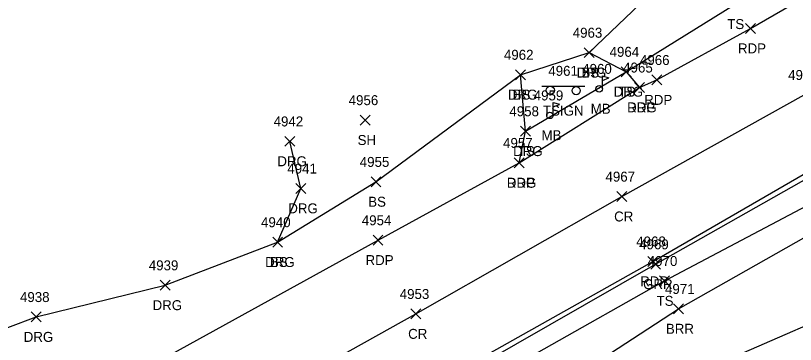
# Model space of a CAD drawing. Extents: x 1505656 to 1508446, y 700805 to 703031.
# Drawn here: x 1506069.4 to 1506226.3, y 701620.5 to 701686.5 of the extents above; entities that cross this region are included whole.
import ezdxf

# ---------------------------------------------------------------- set-up
doc = ezdxf.new("R2010")
doc.units = 0
for name, color, linetype in [('L_A', 7, 'Continuous'), ('L_I', 7, 'Continuous'), ('L_TIC', 7, 'Continuous'), ('LABL', 7, 'Continuous'), ('LELB', 7, 'Continuous'), ('LMB', 7, 'Continuous'), ('P_A', 7, 'Continuous'), ('P_I', 7, 'Continuous'), ('P_TIC', 7, 'Continuous'), ('PET', 7, 'Continuous'), ('PRC', 7, 'Continuous'), ('R_A', 7, 'Continuous'), ('R_I', 7, 'Continuous'), ('R_TIC', 7, 'Continuous'), ('RDG', 7, 'Continuous'), ('RGR', 7, 'Continuous'), ('S_A', 7, 'Continuous'), ('S_I', 7, 'Continuous'), ('SSGN', 7, 'Continuous')]:
    doc.layers.add(name, color=color, linetype=linetype)

msp = doc.modelspace()

# ---------------------------------------------------------------- linework, layer by layer
at = {"layer": 'L_TIC'}
for points in [[(1506183.83, 701678.05), (1506185.83, 701680.05)], [(1506185.83, 701678.05), (1506183.83, 701680.05)], [(1506169.99, 701673.62), (1506171.99, 701675.62)], [(1506171.99, 701673.62), (1506169.99, 701675.62)], [(1506191.25, 701674.22), (1506193.25, 701676.22)], [(1506193.25, 701674.22), (1506191.25, 701676.22)], [(1506138.76, 701664.51), (1506140.76, 701666.51)], [(1506140.76, 701664.51), (1506138.76, 701666.51)], [(1506171.04, 701662.28), (1506173.04, 701664.28)], [(1506173.04, 701662.28), (1506171.04, 701664.28)], [(1506140.94, 701652.11), (1506142.94, 701654.11)], [(1506142.94, 701652.11), (1506140.94, 701654.11)], [(1506121.16, 701640), (1506123.16, 701642)], [(1506123.16, 701640), (1506121.16, 701642)], [(1506198.97, 701632.21), (1506200.97, 701634.21)], [(1506200.97, 701632.21), (1506198.97, 701634.21)], [(1506201.77, 701626.6), (1506203.77, 701628.6)], [(1506203.77, 701626.6), (1506201.77, 701628.6)]]:
    msp.add_lwpolyline(points, dxfattribs=at)
at = {"layer": 'LABL'}
msp.add_lwpolyline([(1506322.23, 701673.42), (1506276.82, 701651.19), (1506245.9, 701631.84), (1506207.07, 701614.96), (1506171.89, 701595.41), (1506163.08, 701601.74), (1506202.77, 701627.6), (1506240.11, 701648.68), (1506276.95, 701671.07), (1506294.03, 701680.48)], dxfattribs=at)
at = {"layer": 'LELB'}
for points in [[(1506184.83, 701679.05), (1506205.21, 701698.56), (1506210.57, 701707.7), (1506229.76, 701721.94), (1506248.02, 701732.41), (1506268.71, 701731.64), (1506300.85, 701750.68), (1506320.52, 701769.45)], [(1506172.04, 701663.28), (1506192.25, 701675.22), (1506214.19, 701688.79), (1506251.34, 701707.65), (1506265.49, 701717.53), (1506302.72, 701742.23), (1506333.65, 701761.37)], [(1506089.21, 701557.37), (1506092.4, 701562.43), (1506097.08, 701570.96), (1506111.4, 701580.62), (1506151.56, 701605.89), (1506199.97, 701633.21), (1506238.19, 701653.36), (1506273.54, 701674.77), (1506288.73, 701684.49)], [(1506122.16, 701641), (1506141.94, 701653.11), (1506170.99, 701674.62)]]:
    msp.add_lwpolyline(points, dxfattribs=at)
at = {"layer": 'LMB'}
for p, q in [((1506187.48, 701674.39), (1506188.77, 701674.01)), ((1506187.48, 701671.8), (1506187.48, 701674.39)), ((1506187.48, 701673.49), (1506188.76, 701674)), ((1506186.83, 701671.79), (1506186.83, 701671.79)), ((1506177.59, 701669.06), (1506178.89, 701668.68)), ((1506177.6, 701666.47), (1506177.6, 701669.06)), ((1506177.6, 701668.16), (1506178.88, 701668.67)), ((1506176.94, 701666.46), (1506176.94, 701666.46))]:
    msp.add_line(p, q, dxfattribs=at)
for centre in [(1506186.83, 701671.79), (1506176.94, 701666.46)]:
    msp.add_circle(centre, 0.656, dxfattribs=at)
at = {"layer": 'P_TIC'}
for points in [[(1506216.27, 701682.91), (1506218.27, 701684.91)], [(1506218.27, 701682.91), (1506216.27, 701684.91)], [(1506197.42, 701672.57), (1506199.42, 701674.57)], [(1506199.42, 701672.57), (1506197.42, 701674.57)], [(1506193.97, 701671.06), (1506195.97, 701673.06)], [(1506195.97, 701671.06), (1506193.97, 701673.06)], [(1506169.77, 701655.92), (1506171.77, 701657.92)], [(1506171.77, 701655.92), (1506169.77, 701657.92)], [(1506190.41, 701649.15), (1506192.41, 701651.15)], [(1506192.41, 701649.15), (1506190.41, 701651.15)], [(1506141.35, 701640.39), (1506143.35, 701642.39)], [(1506143.35, 701640.39), (1506141.35, 701642.39)], [(1506196.61, 701636.13), (1506198.61, 701638.13)], [(1506198.61, 701636.13), (1506196.61, 701638.13)], [(1506148.98, 701625.58), (1506150.98, 701627.58)], [(1506150.98, 701625.58), (1506148.98, 701627.58)]]:
    msp.add_lwpolyline(points, dxfattribs=at)
at = {"layer": 'PET'}
for points in [[(1505981.01, 701553.68), (1506020.04, 701573.54), (1506047.43, 701586.84), (1506064.36, 701596.59), (1506091.54, 701613.44), (1506142.35, 701641.39), (1506170.77, 701656.92), (1506194.97, 701672.06), (1506198.42, 701673.57), (1506217.27, 701683.91), (1506272.21, 701715.61), (1506302.2, 701733.14), (1506348.09, 701756.84), (1506381.24, 701771.36), (1506401.82, 701779.86), (1506418.98, 701787.96), (1506419.65, 701788)], [(1505992.82, 701526.62), (1506019.68, 701536.96), (1506041.12, 701547.38), (1506078.94, 701568.61), (1506107.14, 701585.72), (1506155.42, 701613.4), (1506197.61, 701637.13), (1506235.98, 701659.24), (1506270.79, 701679.06), (1506309.7, 701700.77), (1506363.1, 701730.01), (1506394.98, 701746.14), (1506415.62, 701755.89), (1506435.04, 701763.8), (1506427.31, 701775.57), (1506419.65, 701788)]]:
    msp.add_lwpolyline(points, dxfattribs=at)
at = {"layer": 'PRC'}
msp.add_lwpolyline([(1505987, 701541.07), (1506027.82, 701560.7), (1506054.36, 701574.52), (1506099.99, 701598.76), (1506149.98, 701626.58), (1506191.41, 701650.15), (1506228.11, 701670.57), (1506265.76, 701691.98), (1506306.45, 701715.07), (1506355.45, 701742.05), (1506388.92, 701758.93), (1506408.16, 701767.63), (1506427.31, 701775.57)], dxfattribs=at)
at = {"layer": 'R_TIC'}
for points in [[(1506183.83, 701678.05), (1506185.83, 701680.05)], [(1506185.83, 701678.05), (1506183.83, 701680.05)], [(1506169.99, 701673.62), (1506171.99, 701675.62)], [(1506171.99, 701673.62), (1506169.99, 701675.62)], [(1506191.25, 701674.22), (1506193.25, 701676.22)], [(1506193.25, 701674.22), (1506191.25, 701676.22)], [(1506193.97, 701671.06), (1506195.97, 701673.06)], [(1506195.97, 701671.06), (1506193.97, 701673.06)], [(1506171.04, 701662.28), (1506173.04, 701664.28)], [(1506173.04, 701662.28), (1506171.04, 701664.28)], [(1506123.61, 701660.24), (1506125.61, 701662.24)], [(1506125.61, 701660.24), (1506123.61, 701662.24)], [(1506169.77, 701655.92), (1506171.77, 701657.92)], [(1506171.77, 701655.92), (1506169.77, 701657.92)], [(1506125.81, 701650.78), (1506127.81, 701652.78)], [(1506127.81, 701650.78), (1506125.81, 701652.78)], [(1506121.16, 701640), (1506123.16, 701642)], [(1506123.16, 701640), (1506121.16, 701642)], [(1506197.2, 701635.56), (1506199.2, 701637.56)], [(1506199.2, 701635.56), (1506197.2, 701637.56)], [(1506098.51, 701631.34), (1506100.51, 701633.34)], [(1506100.51, 701631.34), (1506098.51, 701633.34)], [(1506072.59, 701624.97), (1506074.59, 701626.97)], [(1506074.59, 701624.97), (1506072.59, 701626.97)]]:
    msp.add_lwpolyline(points, dxfattribs=at)
at = {"layer": 'RDG'}
for points in [[(1506170.77, 701656.92), (1506172.04, 701663.28), (1506170.99, 701674.62), (1506184.83, 701679.05), (1506192.25, 701675.22), (1506194.97, 701672.06)], [(1505965.98, 701587.55), (1506001.06, 701602.78), (1506033.59, 701610.98), (1506073.59, 701625.97), (1506099.51, 701632.34), (1506122.16, 701641), (1506126.81, 701651.78), (1506124.61, 701661.24)]]:
    msp.add_lwpolyline(points, dxfattribs=at)
at = {"layer": 'RGR'}
msp.add_lwpolyline([(1506085.73, 701568.29), (1506107.54, 701584.72), (1506155.8, 701612.35), (1506198.2, 701636.56), (1506236.66, 701658.36), (1506270.99, 701677.92), (1506310.51, 701699.4), (1506363.66, 701728.98), (1506395.74, 701744.99), (1506415.68, 701754.26), (1506427.01, 701758.86)], dxfattribs=at)
at = {"layer": 'SSGN'}
for p, q in [((1506175.33, 701672.32), (1506183.93, 701672.32)), ((1506179.35, 701671.42), (1506179.35, 701671.42))]:
    msp.add_line(p, q, dxfattribs=at)
for centre in [(1506176.99, 701671.49), (1506182.21, 701671.42)]:
    msp.add_circle(centre, 0.833, dxfattribs=at)

# ---------------------------------------------------------------- texts
at = {"layer": 'L_A'}
for s, p in [('TS', (1506212.6, 701683.79)), ('BS', (1506183.27, 701674.05)), ('TS', (1506190.66, 701670.22)), ('BS', (1506169.43, 701669.62)), ('MB', (1506185.13, 701666.79)), ('MB', (1506175.25, 701661.46)), ('SH', (1506138.25, 701660.51)), ('TS', (1506170.45, 701658.28)), ('BS', (1506140.38, 701648.11)), ('BS', (1506120.61, 701636)), ('TS', (1506198.38, 701628.21)), ('BRR', (1506200.26, 701622.6))]:
    msp.add_text(s, height=2, dxfattribs=at).set_placement(p)
at = {"layer": 'L_I'}
for s, p in [('4963', (1506181.52, 701682.05)), ('4964', (1506188.94, 701678.22)), ('4962', (1506167.68, 701677.62)), ('4960', (1506183.43, 701674.79)), ('4959', (1506173.67, 701669.46)), ('4956', (1506136.45, 701668.51)), ('4958', (1506168.78, 701666.28)), ('4955', (1506138.68, 701656.11)), ('4940', (1506118.82, 701644)), ('4970', (1506196.62, 701636.21)), ('4971', (1506200.08, 701630.6))]:
    msp.add_text(s, height=2, dxfattribs=at).set_placement(p)
at = {"layer": 'P_A'}
for s, p in [('RDP', (1506214.76, 701678.91)), ('RDP', (1506195.9, 701668.57)), ('RDP', (1506192.46, 701667.06)), ('RDP', (1506168.26, 701651.92)), ('CR', (1506189.85, 701645.15)), ('RDP', (1506139.84, 701636.39)), ('RDP', (1506195.1, 701632.13)), ('CR', (1506148.41, 701621.58))]:
    msp.add_text(s, height=2, dxfattribs=at).set_placement(p)
at = {"layer": 'P_I'}
for s, p in [('4966', (1506195.05, 701676.57)), ('4965', (1506191.67, 701675.06)), ('4977', (1506224.85, 701673.57)), ('4957', (1506167.51, 701659.92)), ('4967', (1506188.11, 701653.15)), ('4954', (1506139.09, 701644.39)), ('4968', (1506194.3, 701640.13)), ('4953', (1506146.72, 701629.58))]:
    msp.add_text(s, height=2, dxfattribs=at).set_placement(p)
at = {"layer": 'R_A'}
for s, p in [('DRG', (1506182.32, 701674.05)), ('DRG', (1506189.74, 701670.22)), ('DRG', (1506168.48, 701669.62)), ('DRG', (1506192.46, 701667.06)), ('DRG', (1506169.53, 701658.28)), ('DRG', (1506122.1, 701656.24)), ('DRG', (1506168.26, 701651.92)), ('DRG', (1506124.3, 701646.78)), ('DRG', (1506119.65, 701636)), ('GRR', (1506195.68, 701631.56)), ('DRG', (1506097, 701627.34)), ('DRG', (1506071.08, 701620.97))]:
    msp.add_text(s, height=2, dxfattribs=at).set_placement(p)
at = {"layer": 'R_I'}
for s, p in [('4963', (1506181.52, 701682.05)), ('4964', (1506188.94, 701678.22)), ('4962', (1506167.68, 701677.62)), ('4965', (1506191.67, 701675.06)), ('4958', (1506168.78, 701666.28)), ('4942', (1506121.35, 701664.24)), ('4957', (1506167.51, 701659.92)), ('4941', (1506124.11, 701654.78)), ('4940', (1506118.82, 701644)), ('4969', (1506194.88, 701639.56)), ('4939', (1506096.24, 701635.34)), ('4938', (1506070.33, 701628.97))]:
    msp.add_text(s, height=2, dxfattribs=at).set_placement(p)
at = {"layer": 'S_A'}
msp.add_text('TSIGN', height=2, dxfattribs=at).set_placement((1506175.53, 701666.4))
at = {"layer": 'S_I'}
msp.add_text('4961', height=2, dxfattribs=at).set_placement((1506176.61, 701674.4))

doc.saveas('drawing.dxf')
